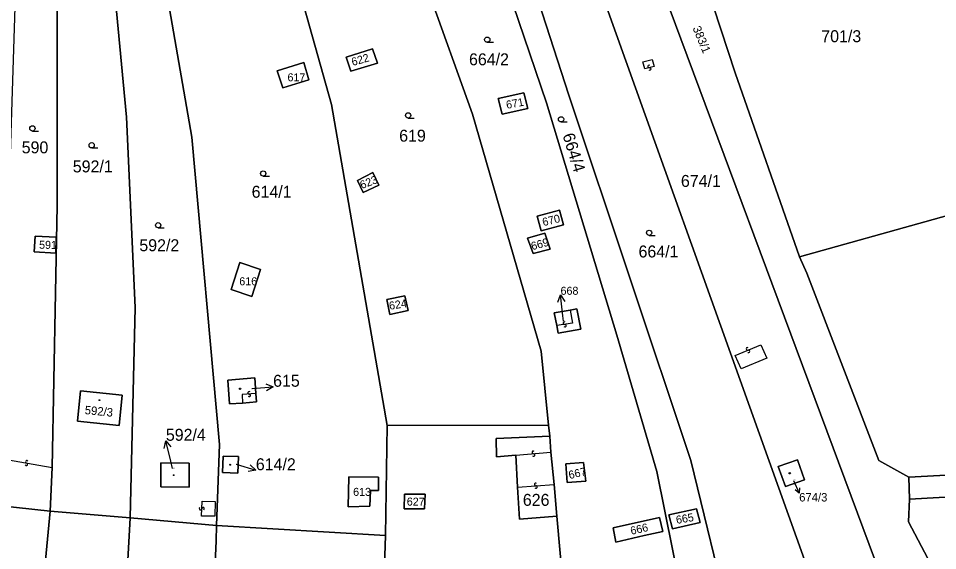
# Model space of a CAD drawing. Extents: x -600309 to -598967, y -1161267 to -1160292.
# Drawn here: x -599774.9 to -599644, y -1160881.2 to -1160805.5 of the extents above; entities that cross this region are included whole.
import ezdxf

# ---------------------------------------------------------------- set-up
doc = ezdxf.new("R2010")
doc.units = 0
for name, color, linetype in [('Level 1', 7, 'Continuous'), ('Level 13', 7, 'Continuous'), ('Level 3', 7, 'Continuous'), ('Level 4', 7, 'Continuous'), ('Level 5', 7, 'Continuous'), ('Level 57', 7, 'Continuous'), ('Level 60', 7, 'Continuous')]:
    doc.layers.add(name, color=color, linetype=linetype)

msp = doc.modelspace()

# ---------------------------------------------------------------- linework, layer by layer
at = {"layer": 'Level 1'}
for points in [[(-599733.24, -1160761.76), (-599729.14, -1160769.24), (-599723.06, -1160783.39), (-599710.25, -1160819.11), (-599700.44, -1160852.81), (-599699.39, -1160863.35)], [(-599716.38, -1160764.19), (-599710.89, -1160783.75), (-599709.25, -1160789.42), (-599699.68, -1160817.5), (-599689.69, -1160850.57), (-599683.98, -1160869.95), (-599679.47, -1160892.29)], [(-599712.54, -1160765.57), (-599705.69, -1160788.09), (-599696.51, -1160816.41), (-599679.15, -1160868.37), (-599673.46, -1160891.53)], [(-599657.18, -1160898.57), (-599650.25, -1160889.64), (-599691.72, -1160778.4), (-599703.3, -1160769.87)], [(-599703.3, -1160769.87), (-599657.18, -1160898.57)], [(-599757.89, -1160779.26), (-599756.78, -1160784.68), (-599750.21, -1160822.37), (-599746.28, -1160866.11), (-599746.71, -1160877.62)], [(-599762.97, -1160783.29), (-599759.54, -1160819.53), (-599758.28, -1160846.61), (-599759.03, -1160876.57)], [(-599682.02, -1160785.12), (-599672.8, -1160813.23), (-599663.65, -1160839.41)], [(-599769.19, -1160788.24), (-599769.43, -1160788.97), (-599769.39, -1160832.11), (-599770.12, -1160869.39)], [(-599737.76, -1160791.16), (-599730.3, -1160817.74), (-599722.41, -1160863.39)], [(-599728.22, -1160810.99), (-599724.5, -1160809.82), (-599723.77, -1160811.83), (-599727.57, -1160812.98), (-599728.22, -1160810.99)], [(-599738.07, -1160812.91), (-599734.28, -1160811.73), (-599733.53, -1160814.2), (-599737.27, -1160815.37), (-599738.07, -1160812.91)], [(-599706.56, -1160816.86), (-599702.91, -1160816.06), (-599702.37, -1160818.27), (-599706.03, -1160819.1), (-599706.56, -1160816.86)], [(-599726.62, -1160828.56), (-599724.42, -1160827.41), (-599723.59, -1160829.18), (-599725.8, -1160830.25), (-599726.62, -1160828.56)], [(-599663.65, -1160839.41), (-599625.58, -1160828.79)], [(-599701, -1160833.6), (-599697.84, -1160832.77), (-599697.28, -1160834.83), (-599700.45, -1160835.72), (-599701, -1160833.6)], [(-599702.38, -1160836.75), (-599699.95, -1160836.01), (-599699.16, -1160838.31), (-599701.6, -1160838.94), (-599702.38, -1160836.75)], [(-599772.55, -1160836.47), (-599769.56, -1160836.58), (-599769.59, -1160838.9), (-599772.68, -1160838.67), (-599772.55, -1160836.47)], [(-599743.38, -1160840.21), (-599740.42, -1160841.19), (-599741.69, -1160845.04), (-599744.63, -1160844.06), (-599743.38, -1160840.21)], [(-599663.65, -1160839.41), (-599662.6, -1160841.71), (-599652.35, -1160868.39), (-599648.05, -1160870.77)], [(-599722.42, -1160845.46), (-599719.86, -1160844.95), (-599719.39, -1160847.05), (-599722.03, -1160847.59), (-599722.42, -1160845.46)], [(-599696.33, -1160847), (-599698.58, -1160847.39), (-599698.23, -1160849.18)], [(-599696.33, -1160847), (-599695.36, -1160846.81), (-599694.79, -1160849.71), (-599698.02, -1160850.26), (-599698.23, -1160849.18)], [(-599742.98, -1160860.21), (-599744.85, -1160860.32), (-599745.11, -1160856.97), (-599741.24, -1160856.6), (-599741.09, -1160858.86)], [(-599766.09, -1160858.49), (-599760.14, -1160859.1), (-599760.57, -1160863.42), (-599766.53, -1160862.81), (-599766.09, -1160858.49)], [(-599741.09, -1160858.86), (-599740.99, -1160860.04), (-599742.98, -1160860.21)], [(-599722.62, -1160879.05), (-599722.41, -1160863.39)], [(-599722.41, -1160863.39), (-599699.39, -1160863.35)], [(-599699.39, -1160863.35), (-599699.21, -1160864.94)], [(-599699.21, -1160864.94), (-599706.86, -1160865.27), (-599706.8, -1160867.85), (-599704.08, -1160867.65)], [(-599699.21, -1160864.94), (-599699.05, -1160867.18)], [(-599647.95, -1160873.89), (-599513.49, -1160866.36), (-599504.82, -1160867.17), (-599488.91, -1160872.8)], [(-599704.08, -1160867.65), (-599703.82, -1160872.16)], [(-599699.05, -1160867.18), (-599698.61, -1160871.78)], [(-599754.62, -1160868.73), (-599750.58, -1160868.77), (-599750.61, -1160872.18), (-599754.66, -1160872.14), (-599754.62, -1160868.73)], [(-599745.74, -1160867.76), (-599743.59, -1160867.84), (-599743.68, -1160870.19), (-599745.83, -1160870.11), (-599745.74, -1160867.76)], [(-599696.94, -1160868.88), (-599694.4, -1160868.65), (-599694.09, -1160871.33), (-599696.73, -1160871.54), (-599696.94, -1160868.88)], [(-599666.67, -1160869.26), (-599663.93, -1160868.31), (-599662.95, -1160871.15), (-599665.66, -1160872.08), (-599666.67, -1160869.26)], [(-599770.12, -1160869.39), (-599770.39, -1160875.6)], [(-599648.05, -1160870.77), (-599627.82, -1160869.65)], [(-599723.63, -1160870.76), (-599723.65, -1160872.66), (-599724.77, -1160872.64), (-599724.87, -1160874.9), (-599727.93, -1160874.98), (-599727.87, -1160870.73), (-599723.63, -1160870.76)], [(-599648.05, -1160870.77), (-599647.95, -1160873.89)], [(-599703.82, -1160872.16), (-599703.56, -1160876.72), (-599698.24, -1160876.32)], [(-599698.61, -1160871.78), (-599698.24, -1160876.32)], [(-599719.91, -1160873.16), (-599716.99, -1160873.18), (-599717.05, -1160875.26), (-599719.97, -1160875.26), (-599719.91, -1160873.16)], [(-599647.95, -1160873.89), (-599648.13, -1160877.1), (-599638.48, -1160895.36), (-599634.95, -1160898.11), (-599628.39, -1160901.69)], [(-599777.87, -1160874.77), (-599770.39, -1160875.6)], [(-599682.27, -1160876.1), (-599678.32, -1160875.28), (-599677.81, -1160877.23), (-599681.74, -1160878.09), (-599682.27, -1160876.1)], [(-599770.39, -1160875.6), (-599775.26, -1160926.38), (-599779.3, -1160977.25)], [(-599770.39, -1160875.6), (-599759.03, -1160876.57)], [(-599759.03, -1160876.57), (-599764.77, -1160980.08)], [(-599746.71, -1160877.62), (-599759.03, -1160876.57)], [(-599698.24, -1160876.32), (-599696.9, -1160891.08)], [(-599683.59, -1160876.49), (-599683.14, -1160878.47), (-599685.78, -1160879.04), (-599689.79, -1160880), (-599690.2, -1160877.97), (-599683.59, -1160876.49)], [(-599746.71, -1160877.62), (-599746.74, -1160879.84), (-599749.72, -1160945.81), (-599750.3, -1160958.52)], [(-599746.71, -1160877.62), (-599722.62, -1160879.05)], [(-599722.62, -1160879.05), (-599724.68, -1160941.16)]]:
    msp.add_lwpolyline(points, dxfattribs=at)
at = {"layer": 'Level 13'}
for centre, start, end in [((-599685.08, -1160812.3), 52.0086, 284.5986), ((-599684.98, -1160812.66), 232.2231, 104.3211), ((-599697.14, -1160848.83), 45.7891, 278.3791), ((-599697.08, -1160849.19), 226.0035, 98.1015), ((-599671.05, -1160852.5), 59.9484, 292.0464), ((-599670.91, -1160852.84), 239.7339, 112.3239), ((-599742.07, -1160858.76), 41.5796, 274.1696), ((-599742.05, -1160859.12), 221.794, 93.892), ((-599701.58, -1160867.24), 42.7109, 274.8089), ((-599701.54, -1160867.6), 222.4965, 95.0865), ((-599773.8, -1160868.93), 207.1369, 79.7269), ((-599773.74, -1160868.57), 27.3513, 259.4493), ((-599701.23, -1160871.79), 41.5443, 273.6423), ((-599701.21, -1160872.15), 221.3299, 93.9199), ((-599748.98, -1160875.24), 125.5079, 357.6059), ((-599748.62, -1160875.26), 305.2935, 177.8835)]:
    msp.add_arc(centre, 0.184, start, end, dxfattribs=at)
at = {"layer": 'Level 3'}
for points in [[(-599685.95, -1160811.63), (-599684.63, -1160811.32), (-599684.37, -1160812.3), (-599685.69, -1160812.65), (-599685.95, -1160811.63)], [(-599696.33, -1160847), (-599695.99, -1160848.84), (-599698.23, -1160849.18)], [(-599672.82, -1160853.44), (-599669.14, -1160851.91), (-599668.32, -1160853.81), (-599671.96, -1160855.34), (-599672.82, -1160853.44)], [(-599741.09, -1160858.86), (-599743.03, -1160859.01), (-599742.98, -1160860.21)], [(-599704.08, -1160867.65), (-599699.05, -1160867.18)], [(-599777.42, -1160868.1), (-599770.12, -1160869.39)], [(-599703.82, -1160872.16), (-599698.61, -1160871.78)], [(-599748.77, -1160874.17), (-599746.91, -1160874.2), (-599746.93, -1160876.3), (-599748.84, -1160876.32), (-599748.77, -1160874.17)]]:
    msp.add_lwpolyline(points, dxfattribs=at)
at = {"layer": 'Level 5'}
for p, q in [((-599708.13, -1160808.87), (-599707.26, -1160808.87)), ((-599719.41, -1160819.65), (-599718.54, -1160819.65)), ((-599697.62, -1160820.21), (-599696.74, -1160820.21)), ((-599772.94, -1160821.5), (-599772.07, -1160821.5)), ((-599764.49, -1160823.9), (-599763.61, -1160823.9)), ((-599740.05, -1160827.92), (-599739.18, -1160827.92)), ((-599755.01, -1160835.28), (-599754.14, -1160835.28)), ((-599685.07, -1160836.36), (-599684.2, -1160836.36))]:
    msp.add_line(p, q, dxfattribs=at)
for centre, radius in [((-599708.13, -1160808.49), 0.375), ((-599719.41, -1160819.27), 0.375), ((-599697.62, -1160819.83), 0.375), ((-599772.94, -1160821.12), 0.375), ((-599764.49, -1160823.52), 0.375), ((-599740.05, -1160827.54), 0.375), ((-599755.01, -1160834.9), 0.375), ((-599685.07, -1160835.98), 0.375), ((-599743.35, -1160858.17), 0.09), ((-599743.35, -1160858.17), 0.0521), ((-599763.39, -1160859.81), 0.0612), ((-599763.39, -1160859.81), 0.0354), ((-599744.75, -1160868.99), 0.0612), ((-599744.75, -1160868.99), 0.0354), ((-599665.03, -1160870.2), 0.09), ((-599665.03, -1160870.2), 0.0521), ((-599752.81, -1160870.48), 0.0612), ((-599752.81, -1160870.48), 0.0354)]:
    msp.add_circle(centre, radius, dxfattribs=at)
at = {"layer": 'Level 57'}
for p, q in [((-599697.35, -1160847.78), (-599697.69, -1160844.8)), ((-599697.26, -1160848.55), (-599697.35, -1160847.78)), ((-599741.67, -1160858.13), (-599741.63, -1160858.13)), ((-599741.63, -1160858.13), (-599738.64, -1160857.89)), ((-599753.22, -1160868.5), (-599753.92, -1160865.58)), ((-599752.97, -1160869.53), (-599753.22, -1160868.5)), ((-599743.92, -1160868.93), (-599741.1, -1160869.77)), ((-599664.49, -1160871.23), (-599663.69, -1160873.02))]:
    msp.add_line(p, q, dxfattribs=at)
for points in [[(-599698.07, -1160845.85), (-599697.69, -1160844.8), (-599697.08, -1160845.74)], [(-599739.68, -1160857.47), (-599738.64, -1160857.89), (-599739.6, -1160858.47)], [(-599754.17, -1160866.67), (-599753.92, -1160865.58), (-599753.2, -1160866.44)], [(-599741.9, -1160869.02), (-599741.1, -1160869.77), (-599742.18, -1160869.96)], [(-599663.66, -1160872.29), (-599663.69, -1160873.02), (-599664.26, -1160872.56)]]:
    msp.add_lwpolyline(points, dxfattribs=at)
at = {"layer": 'Level 60'}
for points in [[(-599699.21, -1160864.94), (-599699.39, -1160863.35), (-599700.44, -1160852.81), (-599710.25, -1160819.11), (-599723.06, -1160783.39), (-599729.14, -1160769.24), (-599733.24, -1160761.76), (-599730.53, -1160760.44), (-599722.91, -1160762.15), (-599716.38, -1160764.19), (-599710.89, -1160783.75), (-599709.25, -1160789.42), (-599699.68, -1160817.5), (-599689.69, -1160850.57), (-599683.98, -1160869.95), (-599679.47, -1160892.29), (-599679.2, -1160893.91), (-599686.33, -1160894.81), (-599696.45, -1160896.09), (-599696.65, -1160893.67), (-599696.9, -1160891.08), (-599698.24, -1160876.32), (-599698.61, -1160871.78), (-599699.05, -1160867.18)], [(-599699.39, -1160863.35), (-599722.41, -1160863.39), (-599730.3, -1160817.74), (-599737.76, -1160791.16), (-599736.52, -1160794.05), (-599733.07, -1160792.54), (-599734.34, -1160789.66), (-599737.76, -1160791.16), (-599741.11, -1160779.23), (-599745.05, -1160767.2), (-599733.24, -1160761.76), (-599729.14, -1160769.24), (-599723.06, -1160783.39), (-599710.25, -1160819.11), (-599700.44, -1160852.81)], [(-599673.46, -1160891.53), (-599679.47, -1160892.29), (-599683.98, -1160869.95), (-599689.69, -1160850.57), (-599699.68, -1160817.5), (-599709.25, -1160789.42), (-599710.89, -1160783.75), (-599716.38, -1160764.19), (-599715.55, -1160764.45), (-599712.54, -1160765.57), (-599705.69, -1160788.09), (-599696.51, -1160816.41), (-599679.15, -1160868.37)], [(-599671.4, -1160900.64), (-599673.46, -1160891.53), (-599679.15, -1160868.37), (-599696.51, -1160816.41), (-599705.69, -1160788.09), (-599712.54, -1160765.57), (-599711.86, -1160765.83), (-599703.3, -1160769.87), (-599657.18, -1160898.57), (-599656.29, -1160901.23), (-599670.3, -1160905.39), (-599671.02, -1160902.3)], [(-599722.62, -1160879.05), (-599746.71, -1160877.62), (-599746.28, -1160866.11), (-599750.21, -1160822.37), (-599756.78, -1160784.68), (-599757.89, -1160779.26), (-599746.26, -1160767.5), (-599745.05, -1160767.2), (-599741.11, -1160779.23), (-599737.76, -1160791.16), (-599730.3, -1160817.74), (-599722.41, -1160863.39)], [(-599650.25, -1160889.64), (-599657.18, -1160898.57), (-599703.3, -1160769.87), (-599691.72, -1160778.4)], [(-599757.89, -1160779.26), (-599756.78, -1160784.68), (-599750.21, -1160822.37), (-599746.28, -1160866.11), (-599746.71, -1160877.62), (-599759.03, -1160876.57), (-599758.28, -1160846.61), (-599759.54, -1160819.53), (-599762.97, -1160783.29)], [(-599672.8, -1160813.23), (-599682.02, -1160785.12), (-599656.98, -1160779), (-599650.41, -1160790.42), (-599633.54, -1160816.54), (-599611.6, -1160824.89), (-599622.43, -1160827.91), (-599625.58, -1160828.79), (-599663.65, -1160839.41)], [(-599769.43, -1160788.97), (-599769.19, -1160788.24), (-599762.97, -1160783.29), (-599759.54, -1160819.53), (-599758.28, -1160846.61), (-599759.03, -1160876.57), (-599770.39, -1160875.6), (-599770.12, -1160869.39), (-599769.39, -1160832.11)], [(-599770.39, -1160875.6), (-599777.87, -1160874.77), (-599777.42, -1160868.1), (-599774.99, -1160791.85), (-599769.19, -1160788.24), (-599769.43, -1160788.97), (-599769.39, -1160832.11), (-599770.12, -1160869.39)], [(-599724.5, -1160809.82), (-599728.22, -1160810.99), (-599727.57, -1160812.98), (-599723.77, -1160811.83)], [(-599728.22, -1160810.99), (-599724.5, -1160809.82), (-599723.77, -1160811.83), (-599727.57, -1160812.98)], [(-599734.28, -1160811.73), (-599738.07, -1160812.91), (-599737.27, -1160815.37), (-599733.53, -1160814.2)], [(-599738.07, -1160812.91), (-599734.28, -1160811.73), (-599733.53, -1160814.2), (-599737.27, -1160815.37)], [(-599702.91, -1160816.06), (-599706.56, -1160816.86), (-599706.03, -1160819.1), (-599702.37, -1160818.27)], [(-599706.56, -1160816.86), (-599702.91, -1160816.06), (-599702.37, -1160818.27), (-599706.03, -1160819.1)], [(-599662.6, -1160841.71), (-599663.65, -1160839.41), (-599625.58, -1160828.79), (-599625.61, -1160829.28), (-599622.53, -1160829.51), (-599622.43, -1160827.91), (-599611.6, -1160824.89), (-599615.76, -1160848.06), (-599601.52, -1160850.12), (-599600.45, -1160868.14), (-599626.49, -1160869.55), (-599627.82, -1160869.65), (-599648.05, -1160870.77), (-599652.35, -1160868.39)], [(-599724.42, -1160827.41), (-599726.62, -1160828.56), (-599725.8, -1160830.25), (-599723.59, -1160829.18)], [(-599726.62, -1160828.56), (-599724.42, -1160827.41), (-599723.59, -1160829.18), (-599725.8, -1160830.25)], [(-599697.84, -1160832.77), (-599701, -1160833.6), (-599700.45, -1160835.72), (-599697.28, -1160834.83)], [(-599701, -1160833.6), (-599697.84, -1160832.77), (-599697.28, -1160834.83), (-599700.45, -1160835.72)], [(-599699.95, -1160836.01), (-599702.38, -1160836.75), (-599701.6, -1160838.94), (-599699.16, -1160838.31)], [(-599702.38, -1160836.75), (-599699.95, -1160836.01), (-599699.16, -1160838.31), (-599701.6, -1160838.94)], [(-599769.56, -1160836.58), (-599772.55, -1160836.47), (-599772.68, -1160838.67), (-599769.59, -1160838.9)], [(-599772.55, -1160836.47), (-599769.56, -1160836.58), (-599769.59, -1160838.9), (-599772.68, -1160838.67)], [(-599740.42, -1160841.19), (-599743.38, -1160840.21), (-599744.63, -1160844.06), (-599741.69, -1160845.04)], [(-599743.38, -1160840.21), (-599740.42, -1160841.19), (-599741.69, -1160845.04), (-599744.63, -1160844.06)], [(-599719.86, -1160844.95), (-599722.42, -1160845.46), (-599722.03, -1160847.59), (-599719.39, -1160847.05)], [(-599722.42, -1160845.46), (-599719.86, -1160844.95), (-599719.39, -1160847.05), (-599722.03, -1160847.59)], [(-599696.33, -1160847), (-599698.58, -1160847.39), (-599698.23, -1160849.18), (-599698.02, -1160850.26), (-599694.79, -1160849.71), (-599695.36, -1160846.81)], [(-599698.58, -1160847.39), (-599696.33, -1160847), (-599695.36, -1160846.81), (-599694.79, -1160849.71), (-599698.02, -1160850.26), (-599698.23, -1160849.18)], [(-599745.11, -1160856.97), (-599741.24, -1160856.6), (-599741.09, -1160858.86), (-599740.99, -1160860.04), (-599742.98, -1160860.21), (-599744.85, -1160860.32)], [(-599741.24, -1160856.6), (-599745.11, -1160856.97), (-599744.85, -1160860.32), (-599742.98, -1160860.21), (-599740.99, -1160860.04), (-599741.09, -1160858.86)], [(-599766.09, -1160858.49), (-599760.14, -1160859.1), (-599760.57, -1160863.42), (-599766.53, -1160862.81)], [(-599760.14, -1160859.1), (-599766.09, -1160858.49), (-599766.53, -1160862.81), (-599760.57, -1160863.42)], [(-599724.68, -1160941.16), (-599722.62, -1160879.05), (-599722.41, -1160863.39), (-599699.39, -1160863.35), (-599699.21, -1160864.94), (-599706.86, -1160865.27), (-599706.8, -1160867.85), (-599704.08, -1160867.65), (-599703.82, -1160872.16), (-599703.56, -1160876.72), (-599698.24, -1160876.32), (-599696.9, -1160891.08), (-599696.65, -1160893.67), (-599696.45, -1160896.09), (-599694.61, -1160917.33), (-599693.83, -1160917.97), (-599694.12, -1160934.16), (-599694.2, -1160941.64)], [(-599647.95, -1160873.89), (-599648.05, -1160870.77), (-599627.82, -1160869.65), (-599626.49, -1160869.55), (-599600.45, -1160868.14), (-599599.06, -1160868.1), (-599574.76, -1160866.75), (-599573.58, -1160866.66), (-599490.67, -1160862.63), (-599487.5, -1160870.19), (-599485.56, -1160874.64), (-599488.91, -1160872.8), (-599504.82, -1160867.17), (-599513.49, -1160866.36)], [(-599706.86, -1160865.27), (-599699.21, -1160864.94), (-599699.05, -1160867.18), (-599698.61, -1160871.78), (-599698.24, -1160876.32), (-599703.56, -1160876.72), (-599703.82, -1160872.16), (-599704.08, -1160867.65), (-599706.8, -1160867.85)], [(-599754.62, -1160868.73), (-599750.58, -1160868.77), (-599750.61, -1160872.18), (-599754.66, -1160872.14)], [(-599750.58, -1160868.77), (-599754.62, -1160868.73), (-599754.66, -1160872.14), (-599750.61, -1160872.18)], [(-599745.74, -1160867.76), (-599743.59, -1160867.84), (-599743.68, -1160870.19), (-599745.83, -1160870.11)], [(-599743.59, -1160867.84), (-599745.74, -1160867.76), (-599745.83, -1160870.11), (-599743.68, -1160870.19)], [(-599694.4, -1160868.65), (-599696.94, -1160868.88), (-599696.73, -1160871.54), (-599694.09, -1160871.33)], [(-599696.94, -1160868.88), (-599694.4, -1160868.65), (-599694.09, -1160871.33), (-599696.73, -1160871.54)], [(-599666.67, -1160869.26), (-599663.93, -1160868.31), (-599662.95, -1160871.15), (-599665.66, -1160872.08)], [(-599663.93, -1160868.31), (-599666.67, -1160869.26), (-599665.66, -1160872.08), (-599662.95, -1160871.15)], [(-599723.63, -1160870.76), (-599723.65, -1160872.66), (-599724.77, -1160872.64), (-599724.87, -1160874.9), (-599727.93, -1160874.98), (-599727.87, -1160870.73)], [(-599723.65, -1160872.66), (-599723.63, -1160870.76), (-599727.87, -1160870.73), (-599727.93, -1160874.98), (-599724.87, -1160874.9), (-599724.77, -1160872.64)], [(-599716.99, -1160873.18), (-599719.91, -1160873.16), (-599719.97, -1160875.26), (-599717.05, -1160875.26)], [(-599719.91, -1160873.16), (-599716.99, -1160873.18), (-599717.05, -1160875.26), (-599719.97, -1160875.26)], [(-599787.58, -1160952.82), (-599783.53, -1160920.47), (-599777.87, -1160874.77), (-599770.39, -1160875.6), (-599775.26, -1160926.38), (-599779.3, -1160977.25), (-599779.62, -1160981.23), (-599778.72, -1160981.46), (-599778.82, -1160991.22), (-599791.99, -1160989.44), (-599789.28, -1160967.04), (-599789.03, -1160964.79), (-599788.14, -1160957.74)], [(-599678.32, -1160875.28), (-599682.27, -1160876.1), (-599681.74, -1160878.09), (-599677.81, -1160877.23)], [(-599682.27, -1160876.1), (-599678.32, -1160875.28), (-599677.81, -1160877.23), (-599681.74, -1160878.09)], [(-599775.26, -1160926.38), (-599770.39, -1160875.6), (-599759.03, -1160876.57), (-599764.77, -1160980.08), (-599777.81, -1160977.36), (-599779.3, -1160977.25)], [(-599746.71, -1160877.62), (-599746.74, -1160879.84), (-599749.72, -1160945.81), (-599750.3, -1160958.52), (-599750.42, -1160961.22), (-599751.4, -1160982.86), (-599764.77, -1160980.08), (-599759.03, -1160876.57)], [(-599683.14, -1160878.47), (-599683.59, -1160876.49), (-599690.2, -1160877.97), (-599689.79, -1160880), (-599685.78, -1160879.04)], [(-599683.59, -1160876.49), (-599683.14, -1160878.47), (-599685.78, -1160879.04), (-599689.79, -1160880), (-599690.2, -1160877.97)], [(-599746.74, -1160879.84), (-599746.71, -1160877.62), (-599722.62, -1160879.05), (-599724.68, -1160941.16), (-599726.76, -1161004.84), (-599727.72, -1161035.74), (-599728.29, -1161054.38), (-599755.77, -1161051.31), (-599755.95, -1161051.29), (-599751.59, -1160987), (-599751.4, -1160982.86), (-599750.42, -1160961.22), (-599749.7, -1160961.25), (-599749.63, -1160959.66), (-599748.59, -1160959.7), (-599748.66, -1160960.9), (-599745.9, -1160961.02), (-599745.8, -1160958.73), (-599750.3, -1160958.52), (-599749.72, -1160945.81)]]:
    msp.add_lwpolyline(points, close=True, dxfattribs=at)
for points in [[(-599650.25, -1160889.64), (-599691.72, -1160778.4), (-599703.3, -1160769.87), (-599706.25, -1160764.82), (-599694.32, -1160770.35), (-599690.21, -1160773.43), (-599687.78, -1160776), (-599683.89, -1160781.61), (-599683, -1160782.88), (-599682.02, -1160785.12), (-599672.8, -1160813.23), (-599663.65, -1160839.41), (-599662.6, -1160841.71), (-599652.35, -1160868.39), (-599648.05, -1160870.77), (-599647.95, -1160873.89), (-599648.13, -1160877.1), (-599638.48, -1160895.36)], [(-599638.48, -1160895.36), (-599648.13, -1160877.1), (-599647.95, -1160873.89), (-599513.49, -1160866.36), (-599504.82, -1160867.17), (-599488.91, -1160872.8), (-599485.56, -1160874.64), (-599479.62, -1160886.55)]]:
    msp.add_lwpolyline(points, dxfattribs=at)

# ---------------------------------------------------------------- texts
at = {"layer": 'Level 4'}
for s, height, p in [('701/3', 1.7, (-599660.54, -1160808.85)), ('664/2', 1.7, (-599710.73, -1160812.14)), ('617', 1.14, (-599736.59, -1160814.42)), ('619', 1.7, (-599720.68, -1160823.01)), ('590', 1.7, (-599774.46, -1160824.67)), ('592/1', 1.7, (-599767.18, -1160827.38)), ('674/1', 1.7, (-599680.54, -1160829.45)), ('614/1', 1.7, (-599741.7, -1160830.99)), ('592/2', 1.7, (-599757.7, -1160838.6)), ('664/1', 1.7, (-599686.58, -1160839.49)), ('616', 1.14, (-599743.46, -1160843.45)), ('668', 0.1, (-599697.26, -1160848.55)), ('615', 0.1, (-599741.67, -1160858.13)), ('614/2', 0.1, (-599743.92, -1160868.93)), ('592/4', 0.1, (-599752.97, -1160869.53)), ('674/3', 0.1, (-599664.49, -1160871.23)), ('613', 1.14, (-599727.24, -1160873.42)), ('626', 1.7, (-599703.06, -1160874.84))]:
    msp.add_text(s, height=height, dxfattribs=at).set_placement(p)
for s, height, rotation, p in [('622', 1.14, 15.7672, (-599727.3, -1160812.24)), ('671', 1.14, 10.718, (-599705.34, -1160818.35)), ('664/4', 1.7, 287.1, (-599697.42, -1160822.08)), ('623', 1.14, 20.8209, (-599726.01, -1160829.76)), ('670', 1.14, 13.8213, (-599700.13, -1160835.04)), ('591', 1.14, 359.4001, (-599771.99, -1160838.25)), ('669', 1.14, 15.3832, (-599701.72, -1160838.47)), ('624', 1.14, 9.1762, (-599722.03, -1160846.95)), ('592/3', 1.2, 354.6, (-599765.52, -1160861.78)), ('667', 1.14, 13.3986, (-599696.4, -1160871.04)), ('627', 1.14, 359.4695, (-599719.6, -1160874.8)), ('665', 1.14, 9.7824, (-599681.14, -1160877.42)), ('666', 1.14, 12.7301, (-599687.6, -1160878.97))]:
    msp.add_text(s, height=height, rotation=rotation, dxfattribs=at).set_placement(p)
at = {"layer": 'Level 57'}
msp.add_text('383/1', height=1.2, rotation=292.5, dxfattribs=at).set_placement((-599678.9, -1160806.84))
for s, height, p in [('668', 1.14, (-599697.69, -1160844.8)), ('615', 1.7, (-599738.64, -1160857.89)), ('592/4', 1.7, (-599753.92, -1160865.58)), ('614/2', 1.7, (-599741.1, -1160869.77)), ('674/3', 1.2, (-599663.69, -1160874.22))]:
    msp.add_text(s, height=height, dxfattribs=at).set_placement(p)

doc.saveas('drawing.dxf')
